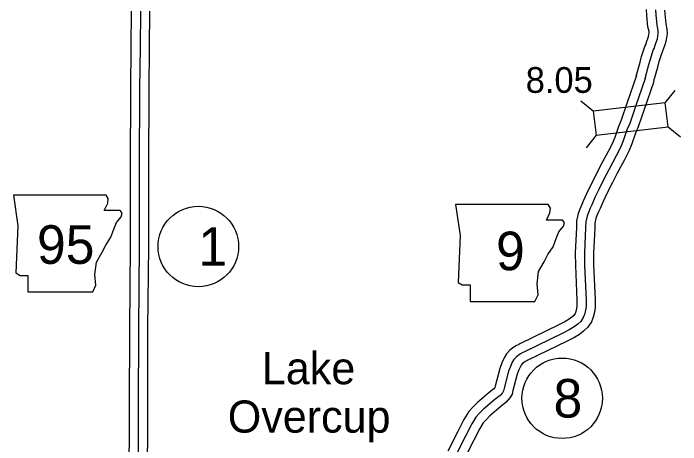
# Model space of a CAD drawing. Extents: x -83719 to 153526, y -11835 to 11446.
# Drawn here: x -34.8 to 330, y 863 to 1099 of the extents above; entities that cross this region are included whole.
import ezdxf

# ---------------------------------------------------------------- set-up
doc = ezdxf.new("R2010")
doc.units = 0
for name, color, linetype in [('Level 10', 7, 'Continuous'), ('Level 20', 7, 'Continuous'), ('Level 21', 7, 'Continuous'), ('Level 27', 7, 'Continuous'), ('Level 58', 7, 'Continuous'), ('Level 59', 7, 'Continuous'), ('Level 9', 7, 'Continuous')]:
    doc.layers.add(name, color=color, linetype=linetype)

msp = doc.modelspace()

# ---------------------------------------------------------------- linework, layer by layer
at = {"layer": 'Level 10'}
for points in [[(29.37, 1057.58), (29.65, 1080.53), (29.82, 1100.32)], [(39.37, 1057.46), (39.65, 1080.43), (39.82, 1100.3)], [(305.69, 1064.68), (307.79, 1072.31), (308.63, 1075.42), (310.36, 1080.93), (310.87, 1081.89), (311.55, 1083.88), (312.06, 1085.33), (312.42, 1086.38), (312.61, 1087.36), (312.74, 1088.34), (312.71, 1089.06), (312.11, 1091.68), (311.52, 1097.9), (311.31, 1101.11)], [(315.33, 1062.03), (317.43, 1069.67), (318.23, 1072.61), (319.62, 1077.04), (320.08, 1077.9), (321, 1080.61), (321.51, 1082.05), (322.11, 1083.82), (322.48, 1085.73), (322.76, 1087.83), (322.67, 1090.38), (322, 1093.29), (321.49, 1098.69), (321.35, 1100.82)], [(305.77, 1064.96), (300.57, 1049.63), (297.49, 1040.55), (295.94, 1037.09), (293.91, 1031.13), (292.47, 1027.7), (290.34, 1023.42), (286.21, 1015.83), (283.7, 1010.9), (280.68, 1004.8), (278.49, 1000.29), (276.75, 996.34), (275.89, 994.37), (274.9, 991.97), (274.02, 989.58), (273.08, 985.57), (272.99, 981.8), (272.35, 968.08), (272.42, 961.11), (273.3, 942.05), (273.27, 939.73), (273.26, 938.88), (273.07, 937.58), (272.61, 935.82), (272.25, 934.86), (271.51, 933.72), (270.52, 932.78), (269.04, 931.7), (266.66, 930.25), (263.37, 928.54), (242.12, 918.21), (241.46, 917.88), (239.8, 917.04), (238.12, 915.84), (236.66, 914.69), (234.79, 912.71), (233.47, 910.53), (232.25, 907.79), (231.08, 904.69), (228.59, 895.13), (228.39, 894.34), (227.78, 893.66), (225.21, 891.6), (218.86, 886.05), (216.48, 883.66), (214.11, 881.13), (211.42, 876.88), (207.91, 869.93), (202.64, 859.43)], [(315.24, 1061.75), (310.04, 1046.41), (306.81, 1036.89), (305.26, 1033.43), (303.26, 1027.57), (301.56, 1023.54), (299.22, 1018.81), (295.06, 1011.17), (292.64, 1006.41), (289.66, 1000.4), (287.57, 996.09), (285.9, 992.31), (285.09, 990.45), (284.22, 988.34), (283.62, 986.71), (283.05, 984.29), (282.98, 981.44), (282.35, 967.9), (282.42, 961.39), (283.3, 942.22), (283.27, 939.6), (283.25, 938.1), (282.89, 935.59), (282.15, 932.79), (281.23, 930.32), (279.24, 927.28), (276.95, 925.09), (274.6, 923.38), (271.57, 921.54), (267.86, 919.6), (246.52, 909.23), (245.94, 908.94), (245.01, 908.47), (244.12, 907.83), (243.42, 907.28), (242.79, 906.62), (242.35, 905.89), (241.51, 903.99), (240.63, 901.65), (238.27, 892.64), (237.79, 890.71), (236.66, 888.59), (234.67, 886.37), (231.64, 883.93), (225.7, 878.74), (223.68, 876.71), (222.05, 874.98), (220.12, 871.94), (216.84, 865.44), (212.01, 855.81)], [(28.57, 838.66), (28.61, 883.35), (28.77, 926.61), (29.18, 971.57), (29.17, 1014.73), (29.37, 1057.54)], [(38.57, 838.61), (38.61, 883.33), (38.77, 926.54), (39.18, 971.53), (39.17, 1014.71), (39.37, 1057.5)]]:
    msp.add_lwpolyline(points, dxfattribs=at)
at = {"layer": 'Level 20'}
for p, q in [((321.58, 1050.01), (327.06, 1056.9)), ((282.24, 1045.5), (275.35, 1050.97)), ((323.09, 1036.89), (329.98, 1031.42)), ((283.74, 1032.38), (278.27, 1025.49))]:
    msp.add_line(p, q, dxfattribs=at)
msp.add_lwpolyline([(283.74, 1032.38), (323.09, 1036.89), (321.58, 1050.01), (282.24, 1045.5)], close=True, dxfattribs=at)
at = {"layer": 'Level 21'}
for points in [[(-34.82, 999.63), (-32.29, 982.71), (-33.41, 957.05), (-31.16, 955.64), (-26.93, 955.64), (-26.93, 946.62), (8.6, 946.62), (10.29, 950.28), (9.73, 956.2), (10.57, 962.97), (13.67, 968.33), (15.65, 972.28), (18.47, 976.51), (20.16, 981.02), (21.57, 984.68), (24.11, 987.78), (24.67, 989.76), (23.54, 991.17), (14.8, 991.17), (16.78, 995.12), (17.06, 997.65), (15.89, 999.6)], [(206.93, 994.41), (209.47, 977.5), (208.34, 951.84), (210.6, 950.43), (214.83, 950.43), (214.83, 941.4), (250.35, 941.4), (252.05, 945.07), (251.48, 950.99), (252.33, 957.76), (255.43, 963.12), (257.4, 967.06), (260.22, 971.29), (261.92, 975.8), (263.33, 979.47), (265.86, 982.57), (266.43, 984.54), (265.3, 985.95), (256.56, 985.95), (258.53, 989.9), (258.81, 992.44), (257.64, 994.39)]]:
    msp.add_lwpolyline(points, close=True, dxfattribs=at)
at = {"layer": 'Level 27'}
for centre in [(66.32, 971.46), (265.23, 888.4)]:
    msp.add_circle(centre, 22, dxfattribs=at)
at = {"layer": 'Level 59'}
for points in [[(34.37, 1057.52), (34.65, 1080.48), (34.82, 1100.31)], [(310.51, 1063.36), (312.61, 1070.99), (313.43, 1074.01), (314.99, 1078.98), (315.47, 1079.89), (316.27, 1082.24), (316.78, 1083.69), (317.26, 1085.1), (317.54, 1086.54), (317.75, 1088.08), (317.69, 1089.72), (317.05, 1092.49), (316.5, 1098.29), (316.33, 1100.97)], [(310.51, 1063.36), (305.31, 1048.02), (302.15, 1038.72), (300.6, 1035.26), (298.59, 1029.35), (297.01, 1025.62), (294.78, 1021.11), (290.63, 1013.5), (288.17, 1008.66), (285.17, 1002.6), (283.03, 998.19), (281.33, 994.33), (280.49, 992.41), (279.56, 990.16), (278.82, 988.14), (278.07, 984.93), (277.98, 981.62), (277.35, 967.99), (277.42, 961.25), (278.3, 942.13), (278.27, 939.66), (278.25, 938.49), (277.98, 936.58), (277.38, 934.3), (276.74, 932.59), (275.37, 930.5), (273.73, 928.94), (271.82, 927.54), (269.12, 925.9), (265.61, 924.07), (244.32, 913.72), (243.7, 913.41), (242.41, 912.76), (241.12, 911.83), (240.04, 910.98), (238.79, 909.66), (237.91, 908.21), (236.88, 905.89), (235.86, 903.17), (233.43, 893.89), (233.08, 892.51), (232.53, 891.47), (231.22, 890.01), (228.43, 887.77), (222.28, 882.39), (220.08, 880.19), (218.08, 878.05), (215.77, 874.41), (212.37, 867.68), (207.33, 857.62)], [(33.57, 838.63), (33.61, 883.34), (33.77, 926.57), (34.18, 971.55), (34.17, 1014.72), (34.37, 1057.52)]]:
    msp.add_lwpolyline(points, dxfattribs=at)

# ---------------------------------------------------------------- texts
at = {"layer": 'Level 21'}
for s, p in [('95', (-21.91, 961.99)), ('9', (229.04, 958.48))]:
    msp.add_text(s, height=21.12, dxfattribs=at).set_placement(p)
at = {"layer": 'Level 27'}
for s, p in [('1', (66.32, 960.9)), ('8', (260.5, 877.84))]:
    msp.add_text(s, height=21.12, dxfattribs=at).set_placement(p)
at = {"layer": 'Level 58'}
msp.add_text('8.05', height=14.08, dxfattribs=at).set_placement((245.27, 1055.54))
at = {"layer": 'Level 9'}
for s, p in [('Lake', (101.07, 896.11)), ('Overcup', (82.41, 869.62))]:
    msp.add_text(s, height=17.6, dxfattribs=at).set_placement(p)

doc.saveas('drawing.dxf')
